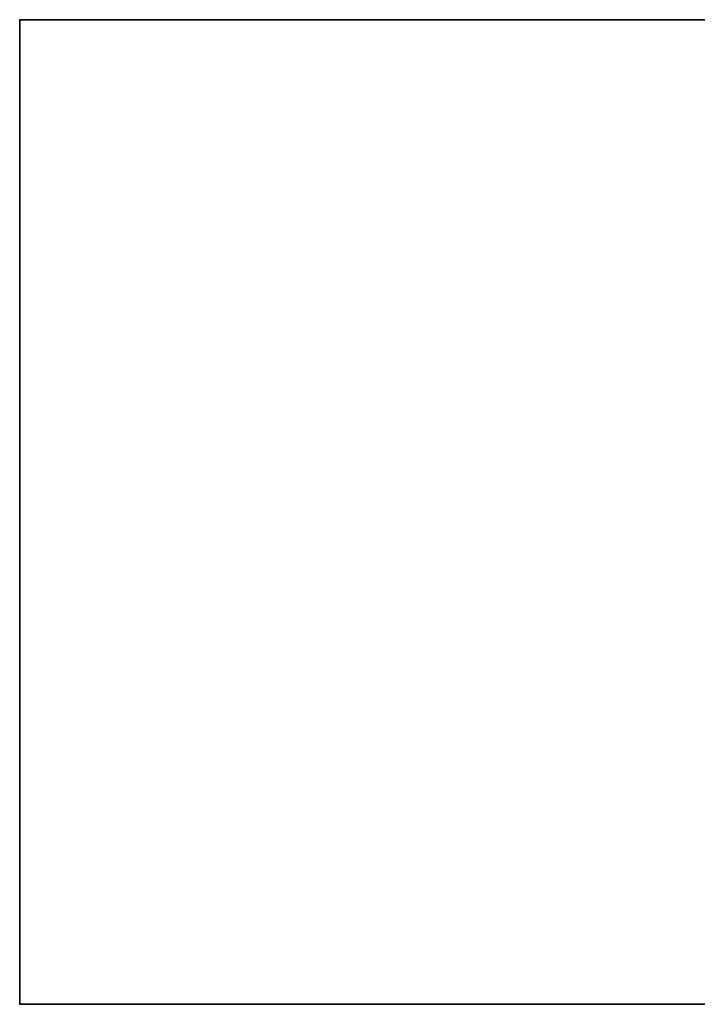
# Model space of a CAD drawing. Header units: millimetres. Extents: x -503 to 6703, y -110 to 193.
# Tile 597 of 656: x 2398 to 2527, y -14 to 174. Entities that reach past the tile are written whole.
import ezdxf

# ---------------------------------------------------------------- set-up
doc = ezdxf.new("R2010")
doc.units = ezdxf.units.MM
doc.layers.add('151', color=7, linetype='Continuous', true_color=0xffffff)

# ---------------------------------------------------------------- blocks, each defined once
blk = doc.blocks.new('UG_SURFACE_003')
at = {"layer": '151', "color": 252, "linetype": 'Continuous', "lineweight": 35}
for points in [[(2397.5, -14, -7.75), (2397.5, 174.4, -7.75), (2547.5, 174.4, -7.75), (2547.5, -14, -7.75)], [(2397.5, 174.4, 2212.25), (3602.5, 174.4, 2212.25), (3452.5, 174.4, 2062.25), (2547.5, 174.4, 2062.25)], [(2547.5, 174.4, 2062.25), (2547.5, 174.4, -7.75), (2397.5, 174.4, -7.75), (2397.5, 174.4, 2212.25)], [(2397.5, -14, 2212.25), (2397.5, 174.4, 2212.25), (2397.5, 174.4, -7.75), (2397.5, -14, -7.75)], [(3602.5, -14, 2212.25), (3602.5, 174.4, 2212.25), (2397.5, 174.4, 2212.25), (2397.5, -14, 2212.25)], [(3602.5, -14, 2212.25), (2397.5, -14, 2212.25), (2547.5, -14, 2062.25), (3452.5, -14, 2062.25)], [(2397.5, -14, 2212.25), (2397.5, -14, -7.75), (2547.5, -14, -7.75), (2547.5, -14, 2062.25)]]:
    blk.add_3dface(points, dxfattribs=at)

msp = doc.modelspace()

# ---------------------------------------------------------------- linework, layer by layer
at = {"layer": '151', "color": 252, "linetype": 'Continuous', "lineweight": -3, "true_color": 0x939598}
for p, q in [((2397.5, 174.4, -7.75), (2397.5, 174.4, 2212.25)), ((2397.5, 174.4, 2212.25), (3602.5, 174.4, 2212.25)), ((2397.5, -14, 2212.25), (2397.5, 174.4, 2212.25)), ((2397.5, 174.4, -7.75), (2397.5, -14, -7.75)), ((2397.5, 174.4, -7.75), (2547.5, 174.4, -7.75)), ((2397.5, -14, -7.75), (2397.5, -14, 2212.25)), ((2397.5, -14, 2212.25), (3602.5, -14, 2212.25)), ((2397.5, -14, -7.75), (2547.5, -14, -7.75))]:
    msp.add_line(p, q, dxfattribs=at)

# ---------------------------------------------------------------- block references
msp.add_blockref('UG_SURFACE_003', (0, 0), dxfattribs=at)

doc.saveas('drawing.dxf')
